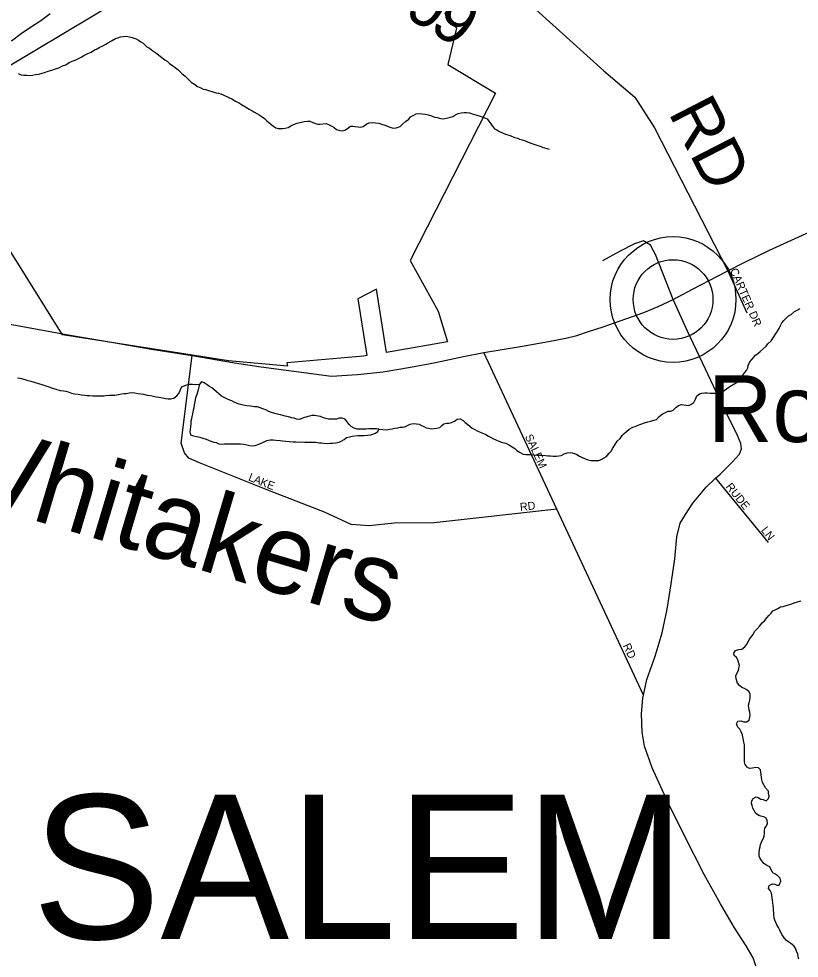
# Model space of a CAD drawing. Extents: x 1310247 to 1664935, y 284496 to 704931.
# Drawn here: x 1513002 to 1517876, y 494046 to 499915 of the extents above; entities that cross this region are included whole.
import ezdxf

# ---------------------------------------------------------------- set-up
doc = ezdxf.new("R2010")
doc.units = 0
for name, color, linetype in [('GM_P_State_Location', 7, 'Continuous'), ('GM_P_State_Shield', 7, 'Continuous'), ('GM_X_Airport_Location_Class_2', 7, 'Continuous'), ('GM_X_City_Street', 7, 'Continuous'), ('GM_X_County_Subdivision_Text', 7, 'Continuous'), ('GM_X_Interstate_Route', 7, 'Continuous'), ('GM_X_Interstate_Shield', 7, 'Continuous'), ('GM_X_Major_Lake_Text', 7, 'Continuous'), ('GM_X_Major_River_Text', 7, 'Continuous'), ('GM_X_Minor_Lake_Text', 7, 'Continuous'), ('GM_X_Minor_River', 7, 'Continuous'), ('GM_X_Minor_River_Text', 7, 'Continuous'), ('GM_X_State_Location', 7, 'Continuous'), ('GM_X_Township_Subdivision', 7, 'Continuous'), ('GM_X_Unincorporated', 7, 'Continuous')]:
    doc.layers.add(name, color=color, linetype=linetype)

msp = doc.modelspace()

# ---------------------------------------------------------------- linework, layer by layer
at = {"layer": 'GM_P_State_Shield'}
msp.add_lwpolyline([(1512329.8, 498116.1), (1513004.8, 497996.6), (1513310.6, 497939.6), (1513555.5, 497897.8), (1513830.9, 497850.3), (1514085.4, 497810.5), (1514349.3, 497764.9), (1514516.5, 497740.2), (1514955.7, 497683), (1515117.1, 497692.5), (1515276.7, 497710.1), (1515448.6, 497737.4), (1515604.5, 497767.1), (1515778.8, 497804.4), (1515907.1, 497829.4), (1516135.1, 497866.6), (1516311.1, 497897.8), (1516418.5, 497918.9), (1516487.5, 497937), (1516560.7, 497961), (1516652.1, 497990.6), (1516792.5, 498040.8), (1516904.4, 498079.8), (1516994.1, 498117.4), (1517088, 498161), (1517208.6, 498225.8), (1517370.1, 498309.6), (1517429.1, 498339.5), (1517527.5, 498389.5), (1517690.8, 498469.1), (1517827.5, 498531.5), (1517941.8, 498584.5)], dxfattribs=at)
at = {"layer": 'GM_X_City_Street'}
msp.add_lwpolyline([(1512956.7, 499777.8), (1513016, 499822.7), (1513075.2, 499861.6), (1513140.5, 499904.4), (1513197.8, 499947.4)], dxfattribs=at)
at = {"layer": 'GM_X_County_Subdivision_Text'}
msp.add_lwpolyline([(1515594.3, 500467.3), (1515638.1, 500401.5), (1515720.6, 500360.3), (1515968.2, 500209), (1516230.5, 499973), (1516655.8, 499590.2), (1516848.2, 499425.1), (1516972, 499232.7), (1517429.1, 498339.5)], dxfattribs=at)
at = {"layer": 'GM_X_Interstate_Shield'}
for points in [[(1517055.3, 495020.6), (1517055.2, 495020.8), (1516958.5, 495236.2), (1516910, 495370.1), (1516894.4, 495458.9), (1516891.6, 495573.3), (1516898.4, 495671.5), (1516902.5, 495690.2), (1516923.9, 495787.2), (1516976.3, 495932.2), (1517020.8, 496079.5), (1517051.2, 496227.2), (1517075.8, 496385), (1517098.3, 496540.9), (1517112.3, 496679), (1517132.9, 496764.8), (1517164.6, 496818.1), (1517210.9, 496889), (1517294.3, 496989), (1517352.6, 497044), (1517381.3, 497070.9), (1517457.9, 497145), (1517503.6, 497195.9), (1517514.6, 497227.7), (1517511.5, 497261.9), (1517490.8, 497310.7), (1517387.9, 497518.3), (1517291.1, 497725.7), (1517179, 497963.7), (1517088, 498161)], [(1517606, 493991.7), (1517587.5, 494048.4), (1517545.3, 494123.9), (1517471.9, 494236.3), (1517383.5, 494385.3), (1517282, 494568.8), (1517160, 494811.1), (1517055.3, 495020.6)]]:
    msp.add_lwpolyline(points, dxfattribs=at)
at = {"layer": 'GM_X_Major_Lake_Text'}
for points in [[(1512941.8, 499620.4), (1513806.7, 500140.1)], [(1515661.4, 499952.8), (1515734.8, 499855.3), (1515682.4, 499628.3), (1515979, 499450.1), (1515446, 498404.1), (1515621, 498088.3), (1515679.5, 497897.1), (1515298.4, 497829.9), (1515235.8, 498224.9), (1515120, 498165.9), (1515176.3, 497810.3), (1515155.6, 497806.7), (1514676.5, 497764.8), (1514679.6, 497745), (1514312, 497777.2), (1513274.9, 497941.4), (1512359.7, 499406)]]:
    msp.add_lwpolyline(points, dxfattribs=at)
at = {"layer": 'GM_X_Major_River_Text'}
msp.add_line((1517088, 498161), (1517088, 498161), dxfattribs=at)
at = {"layer": 'GM_X_Minor_River'}
for points in [[(1514142.4, 497647.1), (1514130.9, 497631.7), (1514126.4, 497613.8), (1514122, 497597.8), (1514113.2, 497568), (1514106.6, 497546), (1514102, 497524.1), (1514097.5, 497502.1), (1514095, 497484.1), (1514090.7, 497470.2), (1514086, 497446.2), (1514083.6, 497430.2), (1514081.3, 497416.2), (1514076.9, 497400.3), (1514076.4, 497384.3), (1514074, 497366.3), (1514071.5, 497348.3), (1514069.2, 497334.3), (1514074.7, 497316.1), (1514092.7, 497309.6), (1514112.6, 497305.1), (1514132.6, 497300.6), (1514150.5, 497294.2), (1514172.5, 497287.6), (1514186.4, 497283.3), (1514202.3, 497276.9), (1514220.2, 497270.5), (1514234.2, 497268.1), (1514252.1, 497259.6), (1514270.1, 497257.2), (1514286.2, 497258.8), (1514300.3, 497258.5), (1514314.4, 497260.2), (1514330.5, 497259.8), (1514352.5, 497259.2), (1514370.6, 497258.8), (1514386.7, 497260.4), (1514406.8, 497257.9), (1514426.7, 497253.4), (1514442.7, 497249), (1514460.7, 497246.6), (1514478.8, 497248.2), (1514501.2, 497257.7), (1514515.4, 497263.3), (1514533.7, 497272.9), (1514552, 497280.5), (1514572.1, 497284), (1514590.2, 497283.6), (1514608.3, 497283.2)], [(1515250.8, 497351.9), (1515236.8, 497352.3), (1515222.7, 497352.6), (1515204.7, 497353), (1515188.6, 497353.4), (1515170.5, 497351.9), (1515152.4, 497350.3), (1515132.3, 497350.8), (1515114.2, 497351.2), (1515096.3, 497357.7), (1515078.5, 497368.1), (1515064.7, 497380.5), (1515051.1, 497398.9), (1515039.4, 497413.2), (1515021.5, 497419.7), (1515003.4, 497420.1), (1514985.2, 497414.5), (1514965.1, 497413), (1514951, 497413.3), (1514937, 497413.7), (1514919, 497418.1), (1514905.1, 497422.5), (1514885.2, 497431), (1514871.2, 497433.3), (1514851.2, 497435.8), (1514833.1, 497436.2), (1514816.9, 497432.6), (1514800.8, 497429), (1514780.5, 497421.5), (1514766.3, 497415.8), (1514752.1, 497412.1), (1514736.1, 497414.5), (1514722.2, 497418.8), (1514708.2, 497421.2), (1514686.2, 497427.7), (1514666.2, 497432.2), (1514650.3, 497436.6), (1514634.3, 497441), (1514618.4, 497445.4), (1514600.4, 497449.9), (1514580.4, 497454.4), (1514564.5, 497460.8), (1514548.7, 497469.2), (1514526.8, 497477.7), (1514508.8, 497484.2), (1514492.9, 497490.6), (1514474.9, 497491), (1514448.9, 497495.7), (1514426.8, 497496.2), (1514402.8, 497500.8), (1514378.8, 497507.4), (1514364.9, 497511.7), (1514347, 497520.2), (1514333.2, 497528.5), (1514319.2, 497532.9), (1514305.3, 497539.2), (1514289.5, 497547.7), (1514267.6, 497558.2), (1514251.9, 497572.6), (1514236.2, 497585.1), (1514220.4, 497599.5), (1514206.6, 497609.8), (1514192.8, 497618.2), (1514179, 497628.6), (1514159.2, 497641.1), (1514145.3, 497647.4), (1514142.4, 497647.1)], [(1514608.3, 497283.2), (1514634.3, 497280.5), (1514648.3, 497278.2), (1514670.4, 497275.6), (1514692.4, 497273.1), (1514714.5, 497272.6), (1514734.6, 497272.1), (1514752.6, 497269.7), (1514772.7, 497271.2), (1514788.8, 497270.8), (1514808.8, 497270.3), (1514822.9, 497270), (1514855, 497269.2), (1514879.1, 497266.6), (1514893.1, 497266.3), (1514907.1, 497263.9), (1514931.2, 497261.3), (1514947.3, 497263), (1514961.3, 497262.6), (1514981.5, 497266.1), (1515003.7, 497269.6), (1515019.9, 497277.3), (1515034.3, 497287), (1515048.6, 497298.6), (1515066.8, 497304.2), (1515085, 497307.8), (1515119.2, 497311), (1515137.3, 497312.5), (1515157.4, 497312.1), (1515179.6, 497313.5), (1515199.7, 497315), (1515213.9, 497320.7), (1515230.1, 497326.4), (1515244.4, 497336), (1515250.8, 497351.9)]]:
    msp.add_lwpolyline(points, dxfattribs=at)
at = {"layer": 'GM_X_Minor_River_Text'}
for points in [[(1512998.3, 499573), (1513016.1, 499564.6), (1513034.2, 499562.1), (1513052.2, 499561.7), (1513070.3, 499561.3), (1513088.4, 499562.8), (1513106.6, 499566.4), (1513126.8, 499569.9), (1513149, 499575.4), (1513163.2, 499579.1), (1513185.4, 499586.6), (1513207.7, 499594.1), (1513232, 499601.5), (1513252.3, 499609), (1513274.7, 499620.5), (1513295, 499628.1), (1513317.4, 499641.6), (1513335.7, 499649.2), (1513353.9, 499656.8), (1513370.2, 499664.4), (1513390.6, 499675.9), (1513408.9, 499685.5), (1513433.3, 499697), (1513453.6, 499706.5), (1513474, 499720.1), (1513488.3, 499725.7), (1513508.6, 499737.3), (1513526.9, 499746.9), (1513545.3, 499756.5), (1513561.6, 499766.1), (1513582, 499777.6), (1513606.4, 499791.1), (1513620.6, 499796.8), (1513636.8, 499802.4), (1513652.9, 499804), (1513675.1, 499805.5), (1513693.1, 499803.1), (1513711.1, 499798.6), (1513734.9, 499790), (1513748.8, 499781.7), (1513764.6, 499771.2), (1513778.5, 499762.9), (1513802, 499740.2), (1513817.9, 499731.8), (1513839.5, 499715.3), (1513863.2, 499698.6), (1513886.9, 499680), (1513914.5, 499659.3), (1513928.3, 499650.9), (1513944, 499636.5), (1513969.7, 499617.8), (1513995.3, 499597.1), (1514018.8, 499574.5), (1514040.5, 499555.9), (1514062, 499535.3), (1514077.7, 499518.9), (1514099.5, 499506.4), (1514117.2, 499491.9), (1514139.1, 499483.3), (1514152.9, 499475), (1514168.9, 499472.6), (1514186.9, 499466.1), (1514214.8, 499459.5), (1514234.7, 499453), (1514248.7, 499450.6), (1514264.7, 499446.2), (1514278.6, 499439.9), (1514314.4, 499422.9), (1514332.2, 499414.5), (1514356, 499399.9), (1514379.7, 499387.3), (1514393.6, 499378.9), (1514417.3, 499364.3), (1514441.1, 499349.7), (1514456.9, 499341.3), (1514470.8, 499332.9), (1514488.6, 499322.4), (1514502.5, 499314.1), (1514516.3, 499305.7), (1514536, 499291.2), (1514549.8, 499278.8), (1514563.5, 499266.5), (1514577.3, 499254.1), (1514593.1, 499243.7), (1514606.9, 499233.3), (1514620.9, 499229), (1514634.9, 499228.6), (1514651, 499230.2), (1514665.1, 499231.9), (1514683.3, 499235.5), (1514701.6, 499245.1), (1514717.9, 499254.7)], [(1514717.9, 499254.7), (1514740.2, 499262.2), (1514768.5, 499269.5), (1514784.7, 499273.2), (1514804.8, 499274.7), (1514818.9, 499274.3), (1514838.8, 499267.8), (1514854.7, 499261.5), (1514868.7, 499257.1), (1514882.7, 499256.8), (1514900.8, 499258.3), (1514921, 499259.8), (1514940.9, 499253.3), (1514956.7, 499244.9), (1514972.6, 499236.5), (1514986.4, 499224.2), (1515006.3, 499217.7), (1515024.3, 499215.2), (1515038.5, 499218.9), (1515054.8, 499228.5), (1515073.2, 499244.1), (1515087.3, 499243.8), (1515101.3, 499241.5), (1515121.3, 499239), (1515135.4, 499238.6), (1515153.5, 499242.2), (1515176, 499257.7), (1515190.3, 499265.4), (1515210.4, 499266.9), (1515230.4, 499264.4), (1515250.5, 499261.9), (1515266.4, 499257.5), (1515288.4, 499251), (1515304.3, 499244.6), (1515318.2, 499238.2), (1515340.1, 499231.7), (1515358.2, 499233.3), (1515384.6, 499242.7), (1515399, 499256.4), (1515417.5, 499274), (1515437.9, 499287.5), (1515448.3, 499301.3), (1515468.7, 499312.8), (1515483, 499320.5), (1515507.2, 499324), (1515521.2, 499321.6), (1515539.2, 499319.2), (1515559.2, 499314.7), (1515579.1, 499308.2), (1515599, 499299.7), (1515615, 499297.3), (1515629, 499294.9), (1515646.9, 499290.5), (1515663, 499292.1), (1515681.2, 499295.7), (1515697.4, 499299.3), (1515711.6, 499305), (1515725.8, 499312.7), (1515746.2, 499322.2), (1515764.4, 499327.8), (1515782.5, 499329.4), (1515798.6, 499329), (1515816.6, 499326.5), (1515840.5, 499319.9), (1515856.5, 499315.5), (1515890.4, 499304.7), (1515906.3, 499298.3), (1515926.2, 499289.8), (1515937.8, 499275.5), (1515949.5, 499259.1), (1515961.2, 499244.8), (1515972.8, 499226.5), (1515986.7, 499220.1), (1516004.5, 499211.6), (1516026.4, 499201.1), (1516042.3, 499194.7), (1516070.2, 499186), (1516098, 499173.3), (1516116, 499168.8), (1516129.9, 499162.5), (1516145.8, 499158.1), (1516159.8, 499153.7), (1516189.7, 499143), (1516205.6, 499136.6), (1516225.5, 499130.1), (1516243.4, 499123.6), (1516257.4, 499119.3), (1516271.3, 499112.9), (1516285.2, 499108.6), (1516299.2, 499104.2), (1516315.1, 499099.8)], [(1516929.4, 497397.8), (1516949.6, 497401.3), (1516967.8, 497406.8), (1516984, 497412.5), (1517000.5, 497430.1), (1517019, 497445.8), (1517041.3, 497455.2), (1517057.6, 497462.9), (1517073.7, 497464.5), (1517087.9, 497470.2), (1517104.4, 497485.8), (1517122.8, 497499.4), (1517141, 497505), (1517155, 497502.6), (1517169, 497500.3), (1517185.1, 497499.9), (1517199.3, 497505.6), (1517217.7, 497517.2), (1517228.2, 497539), (1517236.8, 497558.9), (1517253.2, 497572.5), (1517267.4, 497576.2), (1517285.5, 497577.8), (1517301.5, 497577.4), (1517319.6, 497576.9), (1517337.7, 497576.5), (1517351.7, 497576.2), (1517365.8, 497575.8), (1517390, 497581.2), (1517406.4, 497592.9), (1517420.7, 497602.6), (1517437, 497614.2), (1517453.4, 497623.9), (1517473.7, 497635.4), (1517494.2, 497649), (1517512.9, 497674.6), (1517533.7, 497702.2), (1517546.1, 497717.9), (1517554.6, 497733.8), (1517556.9, 497747.8), (1517567.5, 497771.6), (1517582.1, 497789.3), (1517602.7, 497812.9), (1517617.1, 497824.6), (1517631.4, 497836.2), (1517650, 497853.9), (1517668.4, 497869.5), (1517680.8, 497883.2), (1517701.4, 497902.8), (1517714, 497922.5), (1517728.6, 497944.2), (1517737, 497958.1), (1517749.6, 497979.9), (1517758, 497997.7), (1517766.5, 498015.6), (1517778.9, 498029.3), (1517791.3, 498043.1), (1517809.8, 498058.7), (1517826.1, 498068.3), (1517846.6, 498085.9), (1517862.9, 498095.5), (1517881.3, 498105.1)], [(1512994.8, 497671.2), (1513010.8, 497668.8), (1513032.8, 497664.2), (1513052.7, 497657.7), (1513076.7, 497651.1), (1513098.6, 497644.6), (1513124.5, 497635.9), (1513146.4, 497629.4), (1513170.4, 497622.8), (1513190.3, 497616.3), (1513212.2, 497607.7), (1513234.1, 497601.2), (1513260, 497592.5), (1513282.1, 497590), (1513296.1, 497587.7), (1513310, 497583.3), (1513331.9, 497576.8), (1513351.9, 497572.3), (1513372, 497569.8), (1513393.9, 497565.2), (1513414, 497562.8), (1513430, 497562.4), (1513444.1, 497562), (1513464.1, 497559.5), (1513482.2, 497559.1), (1513502.3, 497558.6), (1513518.4, 497560.2), (1513532.4, 497559.9), (1513546.5, 497561.6), (1513568.7, 497563), (1513586.7, 497562.6), (1513602.8, 497564.2), (1513623, 497567.7), (1513645.2, 497571.2), (1513659.3, 497572.9), (1513673.4, 497574.5), (1513693.6, 497578.1), (1513707.7, 497579.8), (1513727.7, 497577.3), (1513745.7, 497574.8), (1513763.8, 497572.4), (1513781.8, 497569.9), (1513803.7, 497563.4), (1513823.7, 497560.9), (1513843.7, 497556.4), (1513859.7, 497554), (1513879.7, 497551.5), (1513899.7, 497547), (1513919.7, 497542.5), (1513935.7, 497540.1), (1513951.8, 497539.8), (1513970, 497545.3), (1513988.4, 497558.9), (1513998.8, 497572.7), (1514007.2, 497586.6), (1514013.7, 497604.5), (1514024, 497618.3), (1514038.3, 497623.9), (1514052.4, 497627.6), (1514068.6, 497633.2), (1514086.7, 497632.8), (1514104.7, 497630.4)], [(1514104.7, 497630.4), (1514130.9, 497631.7)], [(1515250.8, 497351.9), (1515300.9, 497346.7), (1515317.1, 497350.3), (1515333.2, 497354), (1515351.4, 497357.5), (1515369.5, 497359.1), (1515383.7, 497362.8), (1515397.8, 497364.5), (1515411.9, 497366.1), (1515430.2, 497373.7), (1515446.4, 497381.3), (1515464.6, 497386.9), (1515484.7, 497384.4), (1515502.7, 497382), (1515516.5, 497373.6), (1515532.5, 497367.2), (1515546.3, 497358.9), (1515560.3, 497356.5), (1515578.3, 497354.1), (1515596.5, 497355.6), (1515612.6, 497357.3), (1515630.7, 497360.8), (1515643.1, 497374.6), (1515657.4, 497384.3), (1515675.6, 497387.8), (1515689.7, 497389.5), (1515703.9, 497393.2), (1515722.1, 497400.8), (1515740.6, 497414.4), (1515758.7, 497415.9), (1515776.5, 497405.5), (1515790.2, 497393.1), (1515806, 497380.7), (1515819.8, 497370.3), (1515833.6, 497358), (1515849.4, 497349.5), (1515865.3, 497341.1), (1515883.2, 497332.7), (1515905, 497324.1), (1515918.9, 497317.8), (1515934.7, 497307.4), (1515948.7, 497301), (1515966.5, 497290.5), (1515980.4, 497284.2), (1516000.2, 497275.7), (1516016.2, 497269.3), (1516030.1, 497264.9), (1516044.1, 497262.6), (1516065.9, 497252), (1516083.8, 497241.6), (1516099.6, 497231.2), (1516113.3, 497218.8), (1516133.1, 497204.3), (1516150.9, 497195.8), (1516168.9, 497193.4), (1516187, 497192.9), (1516201.1, 497192.6), (1516219.1, 497190.2), (1516239.2, 497189.7), (1516257.2, 497189.2), (1516271.3, 497188.9), (1516291.3, 497186.4), (1516305.3, 497184.1), (1516323.4, 497183.6), (1516339.4, 497183.2), (1516357.5, 497182.8), (1516373.6, 497184.4), (1516389.7, 497186), (1516408.1, 497197.6), (1516426.3, 497203.2), (1516444.4, 497204.8), (1516458.4, 497202.5), (1516472.4, 497198.1), (1516486.4, 497193.8), (1516504.2, 497183.3), (1516520, 497174.9), (1516535.9, 497168.5), (1516555.8, 497160), (1516573.8, 497155.5), (1516587.8, 497155.2), (1516607.9, 497154.7), (1516624, 497156.3), (1516638.2, 497162), (1516658.6, 497171.5), (1516672.9, 497181.2), (1516689.4, 497200.9), (1516703.9, 497216.6), (1516710.3, 497230.5), (1516722.8, 497248.2), (1516739.5, 497275.9), (1516758, 497293.5), (1516770.5, 497311.3), (1516782.9, 497325), (1516797.3, 497336.7), (1516813.7, 497350.4), (1516836.1, 497363.9), (1516850.3, 497367.5), (1516864.5, 497373.2), (1516886.8, 497382.7), (1516909.1, 497390.2), (1516929.4, 497397.8)], [(1517561.6, 495611), (1517560, 495627), (1517562.4, 495641), (1517566.9, 495659), (1517569.3, 495677), (1517569.8, 495695), (1517564.1, 495709.2), (1517548.4, 495721.6), (1517534.5, 495730), (1517516.6, 495736.4), (1517502.8, 495748.8), (1517491.2, 495765.1), (1517481.8, 495791.4), (1517480.2, 495809.5), (1517486.7, 495825.4), (1517497.2, 495843.2), (1517499.5, 495857.2), (1517502, 495875.2), (1517496.5, 495895.4), (1517492.8, 495909.5), (1517483.1, 495923.8), (1517469.3, 495936.2), (1517467.7, 495952.3), (1517478.2, 495968.1), (1517498.5, 495975.6), (1517516.6, 495977.2), (1517537, 495990.7), (1517549.5, 496008.5), (1517562.2, 496034.3), (1517570.6, 496048.1), (1517587.2, 496067.8), (1517595.7, 496087.6), (1517612.1, 496101.3), (1517630.7, 496122.9), (1517645.2, 496140.6), (1517659.6, 496154.3), (1517676.2, 496174), (1517686.6, 496187.8), (1517701, 496201.5), (1517711.4, 496215.2), (1517725.6, 496222.9), (1517741.9, 496230.6), (1517758.2, 496240.2), (1517776.4, 496243.8), (1517794.6, 496249.3), (1517814.8, 496254.9), (1517829, 496260.5), (1517845.2, 496266.2), (1517865.5, 496271.7), (1517887.8, 496279.2)], [(1517719.6, 494299), (1517718, 494315.1), (1517716.4, 494329.2), (1517714.7, 494343.3), (1517715.2, 494361.3), (1517713.5, 494375.4), (1517711.9, 494391.5), (1517708.4, 494409.6), (1517706.7, 494423.7), (1517705, 494437.8), (1517703.4, 494451.9), (1517693.8, 494468.2), (1517684.1, 494482.5), (1517688.5, 494500.4), (1517708.9, 494509.9), (1517722.9, 494507.6), (1517736.8, 494503.2), (1517750.9, 494502.9), (1517761.5, 494526.7), (1517756, 494546.9), (1517742.3, 494561.3), (1517724.5, 494573.8), (1517710.6, 494580.1), (1517699.1, 494602.5), (1517691.4, 494616.7), (1517673.6, 494625.2), (1517655.8, 494637.6), (1517642.2, 494654), (1517632.5, 494668.3), (1517624.8, 494682.5), (1517625.3, 494704.6), (1517627.9, 494726.6), (1517632.3, 494742.5), (1517634.7, 494756.5), (1517643.2, 494776.4), (1517653.7, 494796.2), (1517656.1, 494810.1), (1517658.6, 494828.1), (1517658.9, 494842.2), (1517661.3, 494858.2), (1517671.8, 494874), (1517678.1, 494887.9), (1517676.6, 494906), (1517668.9, 494920.2), (1517655.1, 494928.6), (1517637.1, 494933), (1517623.1, 494937.3), (1517603.4, 494951.9), (1517593.8, 494968.1), (1517586.1, 494982.4), (1517582.5, 495000.5), (1517576.8, 495014.7), (1517579.2, 495028.7), (1517587.6, 495044.5), (1517606, 495054.1), (1517619.9, 495049.8), (1517635.7, 495039.4), (1517649.7, 495037), (1517669.6, 495028.5), (1517684.1, 495044.2), (1517688.4, 495058.2), (1517684.9, 495076.3), (1517683.2, 495090.4), (1517665.6, 495110.9), (1517656, 495125.1), (1517646.4, 495143.4), (1517642.8, 495159.6), (1517639.2, 495177.7), (1517635.9, 495207.9), (1517634.3, 495222), (1517620.5, 495234.3), (1517602.5, 495236.8), (1517584.3, 495233.2), (1517566.2, 495231.6), (1517550.4, 495240), (1517538.7, 495256.4), (1517535.1, 495272.5), (1517533.6, 495292.6), (1517534.1, 495312.7), (1517534.4, 495326.7), (1517535, 495348.8), (1517533.3, 495362.8), (1517533.7, 495378.9), (1517530.1, 495395), (1517528.5, 495409.1), (1517522.9, 495427.3), (1517521.2, 495441.4), (1517513.7, 495459.6), (1517504, 495475.9), (1517492.3, 495490.2), (1517484.8, 495510.5), (1517493.2, 495526.3), (1517511.4, 495529.9), (1517529.3, 495523.4), (1517547.4, 495523), (1517563.7, 495532.6), (1517568.2, 495552.6), (1517568.6, 495566.6), (1517567, 495582.7), (1517563.3, 495596.9), (1517561.6, 495611)], [(1517873.9, 494040.5), (1517870.2, 494054.6), (1517866.6, 494070.8), (1517859, 494089), (1517855.4, 494105.1), (1517841.8, 494123.5), (1517824.1, 494138), (1517810.2, 494146.4), (1517796.4, 494156.7), (1517780.8, 494173.2), (1517769.2, 494191.5), (1517761.5, 494205.7), (1517753.9, 494222), (1517746.3, 494238.2), (1517736.6, 494254.5), (1517728.9, 494268.7), (1517723.3, 494282.9), (1517719.6, 494299)]]:
    msp.add_lwpolyline(points, dxfattribs=at)
at = {"layer": 'GM_X_State_Location'}
for points in [[(1516909.6, 498524), (1516902.5, 498528.6), (1516846.9, 498509.8), (1516754, 498461.4), (1516646.6, 498402.9)], [(1517088, 498161), (1516978, 498442.4), (1516946.5, 498499.9), (1516909.6, 498524)], [(1517429.1, 498339.5), (1517549.4, 498078.1)], [(1516361.8, 496852.2), (1515596.4, 496766.8), (1515347.2, 496763.8), (1515190.5, 496747.7), (1515077.4, 496755.1), (1514910.8, 496832.6), (1514557.9, 496970.2), (1514130.3, 497140.1), (1514064.5, 497169.4), (1514036.6, 497203.1), (1514016.1, 497263.1), (1514085.4, 497810.5)], [(1516902.5, 495690.2), (1516361.8, 496852.2), (1515907.1, 497829.4)], [(1517352.6, 497044), (1517681.4, 496642.2)]]:
    msp.add_lwpolyline(points, dxfattribs=at)
at = {"layer": 'GM_X_Unincorporated'}
for radius in [392.8, 249]:
    msp.add_circle((1517088, 498161), radius, dxfattribs=at)

# ---------------------------------------------------------------- texts
at = {"layer": 'GM_P_State_Location'}
for s, rotation, p in [('CARTER DR', 293.58496, (1517442, 498343.9)), ('SALEM', 294.94284, (1516161.5, 497305.7)), ('L', 337.66593, (1514431.5, 497032.7)), ('A', 337.65077, (1514464.1, 497019.3)), ('K', 337.65466, (1514504.8, 497002.6)), ('E', 339.69432, (1514547.3, 496985.1)), ('RUDE', 308.65892, (1517414.3, 496990.8)), ('RD', 6.33619, (1516134.4, 496839.7)), ('LN', 308.66337, (1517634.3, 496718)), ('RD', 295.1968, (1516773, 495999))]:
    msp.add_text(s, height=50, rotation=rotation, dxfattribs=at).set_placement(p)
at = {"layer": 'GM_X_Airport_Location_Class_2'}
msp.add_text('SALEM', height=900, rotation=0.00001, dxfattribs=at).set_placement((1513084.8, 494166.7))
at = {"layer": 'GM_X_Interstate_Route'}
msp.add_text('Roachester', height=417, rotation=0.00001, dxfattribs=at).set_placement((1517305.7, 497270.8))
at = {"layer": 'GM_X_Minor_Lake_Text'}
msp.add_text('Whitakers', height=499.98, rotation=343.3767, dxfattribs=at).set_placement((1512464.3, 496970.3))
at = {"layer": 'GM_X_Township_Subdivision'}
for s, rotation, p in [('9', 333.56232, (1515400.8, 499927.6)), ('9', 324.90396, (1515556, 499851.5)), ('RD', 297.22735, (1517055.3, 499329.3))]:
    msp.add_text(s, height=300, rotation=rotation, dxfattribs=at).set_placement(p)

doc.saveas('drawing.dxf')
